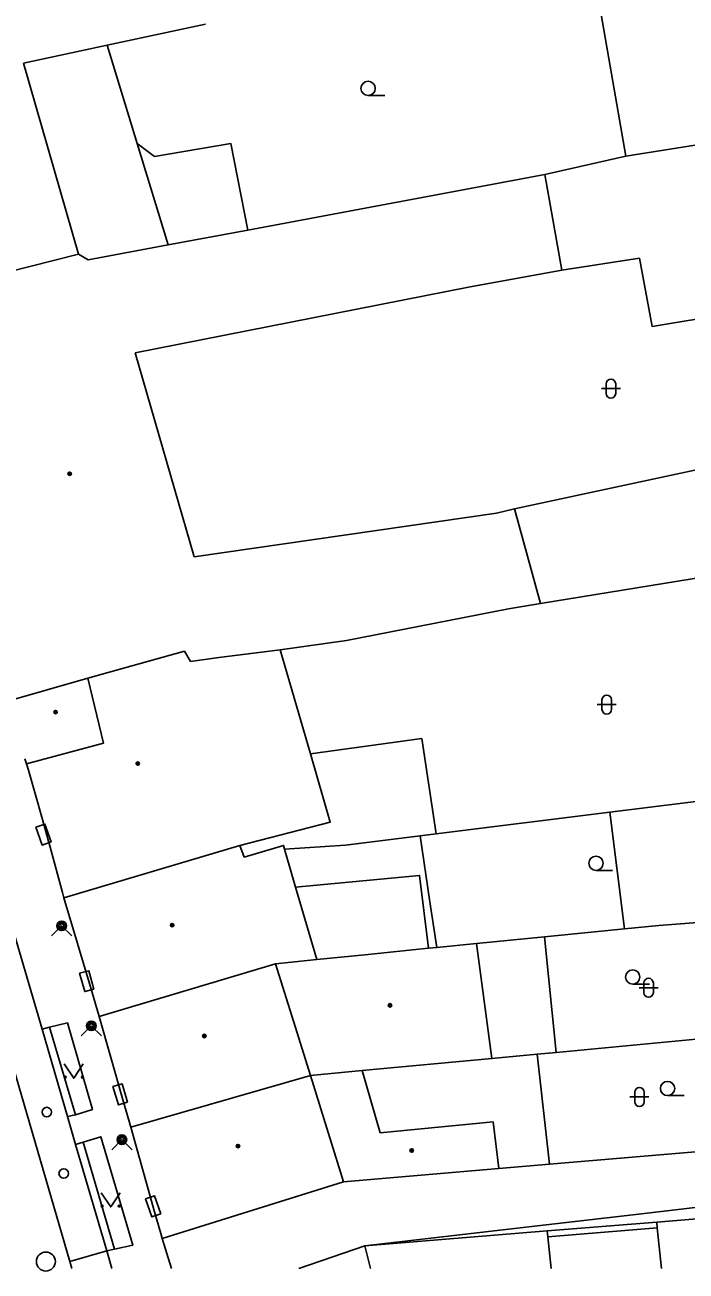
# Model space of a CAD drawing. Extents: x -595546 to -593986, y -1160845 to -1159202.
# Drawn here: x -595494.4 to -595459.7, y -1160843.4 to -1160777.9 of the extents above; entities that cross this region are included whole.
import ezdxf

# ---------------------------------------------------------------- set-up
doc = ezdxf.new("R2010")
doc.units = 0
for name, color, linetype in [('DOP - kresba z DSPS bez souradnic', 7, 'Continuous'), ('DOP - rozhrani ploch obecne', 7, 'Continuous'), ('Level 24', 7, 'Continuous'), ('Level 27', 7, 'Continuous'), ('Level 28', 7, 'Continuous'), ('Level 31', 7, 'Continuous'), ('Level 36', 7, 'Continuous'), ('Level 39', 7, 'Continuous'), ('Specificka linie pasportu komunikaci', 7, 'Continuous'), ('TM - budovy zdene_ betonove - VP', 7, 'Continuous'), ('TM - chodniky - VP', 7, 'Continuous'), ('TM - komunikace - VP', 7, 'Continuous'), ('TM - letecke snimky - pomocna linie', 7, 'Continuous'), ('TM - rozhrani ploch obecne - VP', 7, 'Continuous'), ('TM - vjezd na pozemek', 7, 'Continuous'), ('TM - vstup do budovy - zdene_ betonove', 7, 'Continuous')]:
    doc.layers.add(name, color=color, linetype=linetype)

msp = doc.modelspace()

# ---------------------------------------------------------------- linework, layer by layer
at = {"layer": 'DOP - kresba z DSPS bez souradnic'}
for points in [[(-595449.31, -1160799.16), (-595468.68, -1160803.31)], [(-595466.92, -1160841.58), (-595461.17, -1160841.1)]]:
    msp.add_lwpolyline(points, dxfattribs=at)
at = {"layer": 'DOP - rozhrani ploch obecne'}
for points in [[(-595462.82, -1160784.77), (-595464.81, -1160773.38)], [(-595488.51, -1160784.1), (-595490.08, -1160778.93)], [(-595462.82, -1160784.77), (-595450.81, -1160782.85)], [(-595486.88, -1160789.43), (-595488.51, -1160784.1)], [(-595467.08, -1160785.73), (-595462.82, -1160784.77)], [(-595467.31, -1160808.29), (-595457.18, -1160806.64)], [(-595463.66, -1160819.26), (-595455.75, -1160818.27)], [(-595472.79, -1160820.39), (-595463.66, -1160819.26)], [(-595477.56, -1160820.99), (-595473.64, -1160820.5)], [(-595473.64, -1160820.5), (-595472.79, -1160820.39)], [(-595473.64, -1160820.5), (-595473.12, -1160823.96)], [(-595473.12, -1160823.96), (-595472.76, -1160826.37)], [(-595454.92, -1160824.74), (-595461.08, -1160825.21)], [(-595462.89, -1160825.39), (-595467.09, -1160825.8)], [(-595461.08, -1160825.21), (-595462.89, -1160825.39)], [(-595467.09, -1160825.8), (-595470.68, -1160826.16)], [(-595454.35, -1160830.73), (-595466.49, -1160831.88)], [(-595467.49, -1160831.97), (-595469.86, -1160832.2)], [(-595466.49, -1160831.88), (-595467.49, -1160831.97)], [(-595467.49, -1160831.97), (-595466.84, -1160837.76)], [(-595466.84, -1160837.76), (-595454.82, -1160836.75)], [(-595469.49, -1160837.98), (-595466.84, -1160837.76)], [(-595453.62, -1160840.17), (-595461.2, -1160840.8)], [(-595461.2, -1160840.8), (-595466.95, -1160841.27)], [(-595461.17, -1160841.1), (-595461.2, -1160840.8)], [(-595460.951, -1160843.241), (-595461.17, -1160841.1)]]:
    msp.add_lwpolyline(points, dxfattribs=at)
at = {"layer": 'Level 24'}
for points in [[(-595493.829, -1160820.039), (-595493.504, -1160820.984), (-595493.031, -1160820.821), (-595493.356, -1160819.876)], [(-595490.785, -1160828.554), (-595491.054, -1160827.591), (-595491.535, -1160827.726), (-595491.266, -1160828.689)], [(-595489.019, -1160834.499), (-595489.301, -1160833.54), (-595489.781, -1160833.681), (-595489.499, -1160834.64)], [(-595487.272, -1160840.373), (-595487.594, -1160839.426), (-595488.068, -1160839.587), (-595487.746, -1160840.534)]]:
    msp.add_lwpolyline(points, close=True, dxfattribs=at)
at = {"layer": 'Level 27'}
msp.add_circle((-595493.31, -1160842.88), 0.5, dxfattribs=at)
at = {"layer": 'Level 28'}
for centre in [(-595493.26, -1160835.02), (-595492.37, -1160838.25)]:
    msp.add_circle(centre, 0.25, dxfattribs=at)
at = {"layer": 'Level 31'}
for points in [[(-595493.01, -1160825.76), (-595492.48, -1160825.23), (-595491.95, -1160825.76)], [(-595491.45, -1160831.02), (-595490.92, -1160830.49), (-595490.39, -1160831.02)], [(-595489.84, -1160837), (-595489.31, -1160836.47), (-595488.78, -1160837)]]:
    msp.add_lwpolyline(points, dxfattribs=at)
for centre, radius in [((-595492.48, -1160825.23), 0.25), ((-595492.48, -1160825.23), 0.18), ((-595492.48, -1160825.23), 0.11), ((-595490.92, -1160830.49), 0.25), ((-595490.92, -1160830.49), 0.18), ((-595490.92, -1160830.49), 0.11), ((-595489.31, -1160836.47), 0.25), ((-595489.31, -1160836.47), 0.18), ((-595489.31, -1160836.47), 0.11)]:
    msp.add_circle(centre, radius, dxfattribs=at)
at = {"layer": 'Level 36'}
for p, q in [((-595476.37, -1160781.575), (-595475.495, -1160781.575)), ((-595464.106, -1160796.986), (-595463.106, -1160796.986)), ((-595463.856, -1160796.736), (-595463.856, -1160797.236)), ((-595463.356, -1160796.736), (-595463.356, -1160797.236)), ((-595464.326, -1160813.596), (-595463.326, -1160813.596)), ((-595464.076, -1160813.346), (-595464.076, -1160813.846)), ((-595463.576, -1160813.346), (-595463.576, -1160813.846)), ((-595464.39, -1160822.315), (-595463.515, -1160822.315)), ((-595462.46, -1160828.295), (-595461.585, -1160828.295)), ((-595462.126, -1160828.486), (-595461.126, -1160828.486)), ((-595461.876, -1160828.236), (-595461.876, -1160828.736)), ((-595461.376, -1160828.236), (-595461.376, -1160828.736)), ((-595462.356, -1160833.976), (-595462.356, -1160834.476)), ((-595461.856, -1160833.976), (-595461.856, -1160834.476)), ((-595462.606, -1160834.226), (-595461.606, -1160834.226)), ((-595460.63, -1160834.155), (-595459.755, -1160834.155))]:
    msp.add_line(p, q, dxfattribs=at)
for points in [[(-595492.34, -1160832.49), (-595491.84, -1160833.24), (-595491.34, -1160832.49)], [(-595490.4, -1160839.26), (-595489.9, -1160840.01), (-595489.4, -1160839.26)]]:
    msp.add_lwpolyline(points, dxfattribs=at)
for centre, radius in [((-595476.37, -1160781.2), 0.375), ((-595464.39, -1160821.94), 0.375), ((-595462.46, -1160827.92), 0.375), ((-595492.29, -1160833.19), 0.05), ((-595491.391, -1160833.19), 0.05), ((-595460.63, -1160833.78), 0.375), ((-595490.35, -1160839.96), 0.05), ((-595489.451, -1160839.96), 0.05)]:
    msp.add_circle(centre, radius, dxfattribs=at)
for centre, start, end in [((-595463.606, -1160796.736), 0, 180), ((-595463.606, -1160797.236), 180, 0), ((-595463.826, -1160813.346), 0, 180), ((-595463.826, -1160813.846), 180, 0), ((-595461.626, -1160828.236), 0, 180), ((-595461.626, -1160828.736), 180, 0), ((-595462.106, -1160833.976), 0, 180), ((-595462.106, -1160834.476), 180, 0)]:
    msp.add_arc(centre, 0.25, start, end, dxfattribs=at)
at = {"layer": 'Level 39'}
for centre, radius in [((-595492.06, -1160801.46), 0.09), ((-595492.06, -1160801.46), 0.0398), ((-595492.8, -1160813.99), 0.09), ((-595492.8, -1160813.99), 0.0398), ((-595488.48, -1160816.7), 0.09), ((-595488.48, -1160816.7), 0.0398), ((-595486.67, -1160825.19), 0.09), ((-595486.67, -1160825.19), 0.0398), ((-595475.22, -1160829.41), 0.09), ((-595475.22, -1160829.41), 0.0398), ((-595484.98, -1160831.02), 0.09), ((-595484.98, -1160831.02), 0.0398), ((-595483.21, -1160836.81), 0.09), ((-595483.21, -1160836.81), 0.0398), ((-595474.08, -1160837.04), 0.09), ((-595474.08, -1160837.04), 0.0398)]:
    msp.add_circle(centre, radius, dxfattribs=at)
at = {"layer": 'Specificka linie pasportu komunikaci'}
msp.add_lwpolyline([(-595490.11, -1160842.31), (-595492.05, -1160842.87)], dxfattribs=at)
at = {"layer": 'TM - budovy zdene_ betonove - VP'}
for points in [[(-595484.91, -1160777.83), (-595490.08, -1160778.93)], [(-595490.08, -1160778.93), (-595494.48, -1160779.87)], [(-595494.48, -1160779.87), (-595491.59, -1160789.91)], [(-595482.69, -1160788.65), (-595467.08, -1160785.73)], [(-595467.08, -1160785.73), (-595466.18, -1160790.76)], [(-595486.88, -1160789.43), (-595482.69, -1160788.65)], [(-595491.09, -1160790.22), (-595486.88, -1160789.43)], [(-595501.63, -1160792.46), (-595491.59, -1160789.91)], [(-595491.59, -1160789.91), (-595491.09, -1160790.22)], [(-595466.18, -1160790.76), (-595471.09, -1160791.65)], [(-595471.09, -1160791.65), (-595488.62, -1160795.11)], [(-595488.62, -1160795.11), (-595485.52, -1160805.83)], [(-595485.52, -1160805.83), (-595469.62, -1160803.54)], [(-595469.62, -1160803.54), (-595468.68, -1160803.31)], [(-595467.31, -1160808.29), (-595468.68, -1160803.31)], [(-595468.99, -1160808.56), (-595467.31, -1160808.29)], [(-595468.99, -1160808.56), (-595477.51, -1160810.23)], [(-595477.51, -1160810.23), (-595480.99, -1160810.71)], [(-595486.03, -1160810.78), (-595491.1, -1160812.21)], [(-595485.7, -1160811.33), (-595486.03, -1160810.78)], [(-595480.99, -1160810.71), (-595484.22, -1160811.13)], [(-595484.22, -1160811.13), (-595485.7, -1160811.33)], [(-595491.1, -1160812.21), (-595495.38, -1160813.44)], [(-595490.28, -1160815.62), (-595491.1, -1160812.21)], [(-595494.33, -1160816.71), (-595490.28, -1160815.62)], [(-595494.33, -1160816.71), (-595494.41, -1160816.45)], [(-595494.33, -1160816.71), (-595494.23, -1160817.05)], [(-595493.49, -1160819.63), (-595493.09, -1160821.09)], [(-595492.36, -1160823.75), (-595483.11, -1160821.01)], [(-595492.44, -1160823.47), (-595492.36, -1160823.75)], [(-595490.93, -1160828.55), (-595492.36, -1160823.75)], [(-595476.54, -1160826.75), (-595479.06, -1160827)], [(-595473.19, -1160826.41), (-595476.54, -1160826.75)], [(-595472.76, -1160826.37), (-595473.19, -1160826.41)], [(-595470.68, -1160826.16), (-595472.76, -1160826.37)], [(-595469.86, -1160832.2), (-595470.68, -1160826.16)], [(-595481.23, -1160827.22), (-595490.5, -1160830)], [(-595479.06, -1160827), (-595481.23, -1160827.22)], [(-595481.23, -1160827.22), (-595480.29, -1160830.24)], [(-595490.5, -1160830), (-595490.59, -1160829.69)], [(-595489.24, -1160834.43), (-595490.5, -1160830)], [(-595480.29, -1160830.24), (-595479.4, -1160833.1)], [(-595476.69, -1160832.84), (-595469.86, -1160832.2)], [(-595479.4, -1160833.1), (-595488.84, -1160835.82)], [(-595479.4, -1160833.1), (-595476.69, -1160832.84)], [(-595479.4, -1160833.1), (-595478.38, -1160836.38)], [(-595488.84, -1160835.82), (-595488.91, -1160835.56)], [(-595487.59, -1160840.27), (-595488.84, -1160835.82)], [(-595469.8, -1160835.53), (-595475.73, -1160836.12)], [(-595469.49, -1160837.98), (-595469.8, -1160835.53)], [(-595478.38, -1160836.38), (-595477.66, -1160838.68)], [(-595477.66, -1160838.68), (-595469.49, -1160837.98)], [(-595487.2, -1160841.66), (-595477.66, -1160838.68)], [(-595487.2, -1160841.66), (-595487.27, -1160841.4)], [(-595476.55, -1160842.06), (-595466.95, -1160841.27)], [(-595466.95, -1160841.27), (-595466.92, -1160841.58)], [(-595466.92, -1160841.58), (-595466.741, -1160843.241)], [(-595476.55, -1160842.06), (-595480.02, -1160843.241)], [(-595476.55, -1160842.06), (-595476.239, -1160843.241)]]:
    msp.add_lwpolyline(points, dxfattribs=at)
at = {"layer": 'TM - chodniky - VP'}
for points in [[(-595493.11, -1160830.55), (-595492.18, -1160830.33), (-595490.86, -1160834.88), (-595491.76, -1160835.16)], [(-595491.76, -1160835.16), (-595493.11, -1160830.55)], [(-595491.34, -1160836.6), (-595490.42, -1160836.32), (-595488.74, -1160842.02), (-595489.71, -1160842.23)], [(-595489.71, -1160842.23), (-595491.34, -1160836.6)]]:
    msp.add_lwpolyline(points, dxfattribs=at)
at = {"layer": 'TM - komunikace - VP'}
for points in [[(-595498.28, -1160814.39), (-595493.51, -1160830.67)], [(-595493.51, -1160830.67), (-595492.17, -1160835.25)], [(-595492.17, -1160835.25), (-595491.76, -1160836.72)], [(-595491.76, -1160836.72), (-595490.11, -1160842.31)], [(-595490.11, -1160842.31), (-595489.842, -1160843.241)]]:
    msp.add_lwpolyline(points, dxfattribs=at)
at = {"layer": 'TM - letecke snimky - pomocna linie'}
for points in [[(-595488.51, -1160784.1), (-595487.6, -1160784.79), (-595483.58, -1160784.1), (-595482.69, -1160788.65)], [(-595462.1, -1160790.12), (-595466.18, -1160790.76)], [(-595449.61, -1160791.75), (-595461.43, -1160793.72), (-595462.1, -1160790.12)], [(-595479.4, -1160816.19), (-595480.99, -1160810.71)], [(-595479.4, -1160816.19), (-595473.55, -1160815.38), (-595472.79, -1160820.39)], [(-595483.11, -1160821.01), (-595478.36, -1160819.77), (-595479.4, -1160816.19)], [(-595463.66, -1160819.26), (-595462.89, -1160825.39)], [(-595483.11, -1160821.01), (-595482.88, -1160821.61)], [(-595480.76, -1160821.19), (-595480.81, -1160821), (-595482.88, -1160821.61)], [(-595477.56, -1160820.99), (-595480.76, -1160821.19)], [(-595480.49, -1160822.16), (-595480.76, -1160821.19)], [(-595480.18, -1160823.2), (-595480.49, -1160822.16)], [(-595480.18, -1160823.2), (-595473.66, -1160822.58), (-595473.19, -1160826.41)], [(-595479.06, -1160827), (-595480.18, -1160823.2)], [(-595467.09, -1160825.8), (-595466.49, -1160831.88)], [(-595475.73, -1160836.12), (-595476.69, -1160832.84)], [(-595454.73, -1160839.51), (-595462, -1160840.37), (-595469.28, -1160841.22), (-595476.55, -1160842.06)]]:
    msp.add_lwpolyline(points, dxfattribs=at)
at = {"layer": 'TM - rozhrani ploch obecne - VP'}
for points in [[(-595502.61, -1160806.72), (-595500.23, -1160814.8), (-595492.05, -1160842.87)], [(-595493.11, -1160830.55), (-595493.51, -1160830.67)], [(-595491.76, -1160835.16), (-595492.17, -1160835.25)], [(-595491.34, -1160836.6), (-595491.76, -1160836.72)], [(-595489.71, -1160842.23), (-595490.11, -1160842.31)], [(-595492.05, -1160842.87), (-595491.941, -1160843.241)]]:
    msp.add_lwpolyline(points, dxfattribs=at)
at = {"layer": 'TM - vjezd na pozemek'}
msp.add_lwpolyline([(-595487.2, -1160841.66), (-595486.709, -1160843.241)], dxfattribs=at)
at = {"layer": 'TM - vstup do budovy - zdene_ betonove'}
for points in [[(-595494.23, -1160817.05), (-595493.49, -1160819.63)], [(-595493.09, -1160821.09), (-595492.44, -1160823.47)], [(-595490.93, -1160828.55), (-595490.59, -1160829.69)], [(-595489.24, -1160834.43), (-595488.91, -1160835.56)], [(-595487.59, -1160840.27), (-595487.27, -1160841.4)]]:
    msp.add_lwpolyline(points, dxfattribs=at)

doc.saveas('drawing.dxf')
